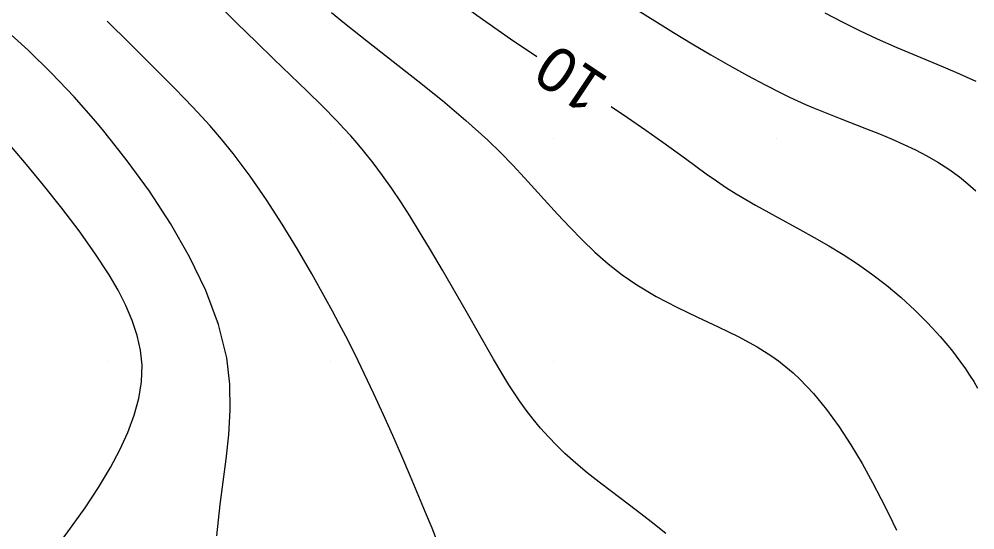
# Model space of a CAD drawing. Extents: x 2602990 to 2605851, y 618069 to 619180.
# Drawn here: x 2603486.05 to 2603528.88, y 618412.48 to 618435.36 of the extents above; entities that cross this region are included whole.
import ezdxf

# ---------------------------------------------------------------- set-up
doc = ezdxf.new("R2010")
doc.units = 0
for name, color, linetype in [('DTM Contours Major', 7, 'Continuous'), ('DTM Contours Minor', 7, 'Continuous'), ('DTM Contours Minor Text', 7, 'Continuous'), ('Exist DTM Crownline', 7, 'Continuous'), ('Exist DTM QL2 LIDAR Elevation Point', 7, 'Continuous'), ('Exist Roads EOP', 7, 'Continuous')]:
    doc.layers.add(name, color=color, linetype=linetype)

msp = doc.modelspace()

# ---------------------------------------------------------------- linework, layer by layer
at = {"layer": 'DTM Contours Major'}
msp.add_lwpolyline([(2603500.041, 618435.648), (2603500.63, 618435.172), (2603501.7, 618434.328), (2603503.92, 618432.596), (2603505.017, 618431.713), (2603506.07, 618430.824), (2603507.055, 618429.932), (2603507.629, 618429.37), (2603508.173, 618428.81), (2603508.692, 618428.254), (2603510.172, 618426.623), (2603510.72, 618426.037), (2603511.278, 618425.468), (2603511.851, 618424.921), (2603512.446, 618424.4), (2603513.069, 618423.909), (2603513.726, 618423.453), (2603514.601, 618422.931), (2603515.516, 618422.455), (2603516.448, 618422.007), (2603517.374, 618421.572), (2603518.271, 618421.134), (2603519.116, 618420.676), (2603519.45, 618420.474), (2603519.773, 618420.264), (2603520.084, 618420.044), (2603520.412, 618419.789), (2603520.73, 618419.519), (2603521.038, 618419.232), (2603521.651, 618418.583), (2603522.234, 618417.867), (2603522.789, 618417.098), (2603523.317, 618416.288), (2603523.819, 618415.449), (2603524.295, 618414.594), (2603524.669, 618413.887), (2603525.026, 618413.177), (2603525.364, 618412.465)], dxfattribs=at)
at = {"layer": 'DTM Contours Minor'}
for points in [[(2603484.528, 618443.043), (2603487.743, 618444.441), (2603488.979, 618444.872), (2603494.051, 618446.537), (2603495.188, 618446.596), (2603496.108, 618446.073), (2603496.969, 618445.304), (2603497.803, 618444.347), (2603498.64, 618443.259), (2603499.512, 618442.099), (2603500.45, 618440.925), (2603500.846, 618440.468), (2603502.149, 618439.124), (2603503.563, 618437.854), (2603505.046, 618436.658), (2603506.561, 618435.532), (2603508.068, 618434.476), (2603509.25, 618433.677)], [(2603515.031, 618412.323), (2603514.378, 618412.836), (2603513.715, 618413.345), (2603512.594, 618414.194), (2603512.045, 618414.615), (2603511.511, 618415.039), (2603510.998, 618415.467), (2603510.509, 618415.903), (2603510.127, 618416.271), (2603509.765, 618416.647), (2603509.419, 618417.034), (2603509.088, 618417.431), (2603508.771, 618417.842), (2603508.466, 618418.266), (2603508.23, 618418.615), (2603507.998, 618418.975), (2603507.768, 618419.346), (2603507.306, 618420.122), (2603506.075, 618422.276), (2603505.023, 618424.111), (2603504.488, 618425.023), (2603503.953, 618425.91), (2603503.553, 618426.554), (2603503.153, 618427.175), (2603502.749, 618427.776), (2603502.338, 618428.356), (2603501.918, 618428.917), (2603501.484, 618429.459), (2603501.2, 618429.796), (2603500.907, 618430.128), (2603500.606, 618430.457), (2603500.295, 618430.787), (2603499.64, 618431.457), (2603498.961, 618432.128), (2603497.471, 618433.569), (2603496.666, 618434.345), (2603495.825, 618435.163), (2603494.951, 618436.026)], [(2603513.783, 618435.743), (2603514.529, 618435.28), (2603515.368, 618434.766), (2603516.209, 618434.258), (2603517.047, 618433.764), (2603517.875, 618433.288), (2603518.688, 618432.836), (2603519.479, 618432.415), (2603520.215, 618432.043), (2603520.576, 618431.869), (2603520.935, 618431.701), (2603521.292, 618431.54), (2603521.648, 618431.385), (2603522.241, 618431.139), (2603522.835, 618430.905), (2603524.013, 618430.449), (2603524.595, 618430.218), (2603525.17, 618429.98), (2603525.698, 618429.746), (2603526.217, 618429.498), (2603526.725, 618429.232), (2603527.223, 618428.944), (2603527.708, 618428.63), (2603528.18, 618428.288), (2603528.553, 618427.986), (2603528.918, 618427.661)], [(2603522.158, 618435.644), (2603522.93, 618435.233), (2603523.71, 618434.843), (2603524.501, 618434.472), (2603525.385, 618434.085), (2603527.17, 618433.343), (2603528.053, 618432.967), (2603528.92, 618432.574)], [(2603494.907, 618412.212), (2603495.057, 618413.62), (2603495.329, 618415.653), (2603495.448, 618416.733), (2603495.513, 618417.851), (2603495.492, 618419.003), (2603495.352, 618420.184), (2603494.981, 618421.685), (2603494.413, 618423.202), (2603493.685, 618424.716), (2603492.832, 618426.204), (2603491.889, 618427.645), (2603490.894, 618429.016), (2603490.361, 618429.702), (2603489.843, 618430.342), (2603489.483, 618430.772), (2603488.514, 618431.874), (2603487.504, 618432.944), (2603486.46, 618433.968), (2603485.385, 618434.938)], [(2603504.821, 618411.85), (2603504.554, 618412.549), (2603504.266, 618413.254), (2603503.584, 618414.869), (2603503.192, 618415.784), (2603502.789, 618416.709), (2603502.376, 618417.638), (2603501.952, 618418.566), (2603501.517, 618419.485), (2603501.245, 618420.044), (2603500.967, 618420.6), (2603500.683, 618421.157), (2603500.392, 618421.715), (2603500.091, 618422.279), (2603499.781, 618422.85), (2603499.17, 618423.943), (2603498.524, 618425.054), (2603497.844, 618426.166), (2603497.135, 618427.262), (2603496.398, 618428.323), (2603495.638, 618429.334), (2603495.118, 618429.975), (2603494.589, 618430.589), (2603494.053, 618431.182), (2603493.51, 618431.76), (2603492.96, 618432.326), (2603492.406, 618432.885), (2603491.006, 618434.269), (2603489.992, 618435.263)], [(2603512.573, 618431.451), (2603513.315, 618430.949), (2603514.135, 618430.385), (2603514.901, 618429.845), (2603515.904, 618429.115), (2603516.84, 618428.433), (2603517.296, 618428.113), (2603517.753, 618427.807), (2603518.179, 618427.538), (2603518.61, 618427.279), (2603519.048, 618427.026), (2603519.948, 618426.528), (2603521.039, 618425.935), (2603521.679, 618425.579), (2603522.326, 618425.207), (2603522.973, 618424.814), (2603523.616, 618424.398), (2603524.248, 618423.955), (2603524.922, 618423.438), (2603525.571, 618422.891), (2603526.19, 618422.321), (2603526.775, 618421.735), (2603527.321, 618421.138), (2603527.822, 618420.538), (2603528.041, 618420.257), (2603528.25, 618419.976), (2603528.45, 618419.694), (2603528.64, 618419.409), (2603528.822, 618419.123), (2603528.997, 618418.833)], [(2603487.659, 618411.615), (2603488.358, 618412.549), (2603489.011, 618413.472), (2603489.609, 618414.382), (2603490.146, 618415.279), (2603490.568, 618416.067), (2603490.926, 618416.844), (2603491.213, 618417.61), (2603491.419, 618418.367), (2603491.538, 618419.116), (2603491.559, 618419.858), (2603491.49, 618420.526), (2603491.341, 618421.192), (2603491.119, 618421.86), (2603490.831, 618422.531), (2603490.483, 618423.21), (2603490.082, 618423.899), (2603489.447, 618424.88), (2603488.737, 618425.88), (2603487.966, 618426.894), (2603487.15, 618427.914), (2603486.301, 618428.936), (2603485.436, 618429.952)]]:
    msp.add_lwpolyline(points, dxfattribs=at)
at = {"layer": 'Exist DTM Crownline'}
msp.add_spline([(2603233.488, 618380.754), (2603285.185, 618400.095), (2603335.457, 618418.629), (2603390.812, 618439.069), (2603440.087, 618457.325), (2603493.996, 618477.231), (2603542.655, 618495.301), (2603600.808, 618516.867), (2603653.659, 618536.362), (2603706.222, 618555.742), (2603764.811, 618577.593), (2603823.52, 618599.847), (2603878.564, 618620.56), (2603937.951, 618643.078), (2603997.369, 618665.789), (2604036.209, 618680.665), (2604055.311, 618688.017)], degree=3, dxfattribs=at)
at = {"layer": 'Exist DTM QL2 LIDAR Elevation Point'}
for p, q in [((2603490, 618430), (2603490, 618430)), ((2603500, 618430), (2603500, 618430)), ((2603510, 618430), (2603510, 618430)), ((2603520, 618430), (2603520, 618430)), ((2603490, 618420), (2603490, 618420)), ((2603500, 618420), (2603500, 618420)), ((2603510, 618420), (2603510, 618420)), ((2603520, 618420), (2603520, 618420))]:
    msp.add_line(p, q, dxfattribs=at)
at = {"layer": 'Exist Roads EOP'}
for points in [[(2603230.17, 618389.98), (2603282.929, 618409.597), (2603332.773, 618427.868), (2603388.167, 618448.413), (2603437.203, 618466.721), (2603490.778, 618486.527), (2603539.039, 618504.558), (2603597.451, 618526.156), (2603651.053, 618545.972), (2603705.208, 618566.084), (2603762.02, 618587.183), (2603820.334, 618609.162), (2603876.341, 618629.99), (2603934.909, 618652.28), (2603996.409, 618675.568), (2604033.216, 618689.957), (2604052.01, 618697.199)], [(2604034.633, 618668.486), (2603984.89, 618650.123), (2603936.767, 618631.654), (2603888.195, 618613.335), (2603837.766, 618594.258), (2603782.918, 618573.705), (2603731.939, 618554.39), (2603671.126, 618532.171), (2603621.822, 618514.106), (2603561.545, 618491.877), (2603506.421, 618471.293), (2603452.163, 618451.33), (2603398.364, 618431.316), (2603341.431, 618410.355), (2603281.65, 618388.199), (2603223.033, 618366.475), (2603185.717, 618352.612)]]:
    msp.add_spline(points, degree=3, dxfattribs=at)

# ---------------------------------------------------------------- texts
at = {"layer": 'DTM Contours Minor Text'}
msp.add_text('10', height=2, rotation=146.1851, dxfattribs=at).set_placement((2603512.547, 618432.671))

doc.saveas('drawing.dxf')
